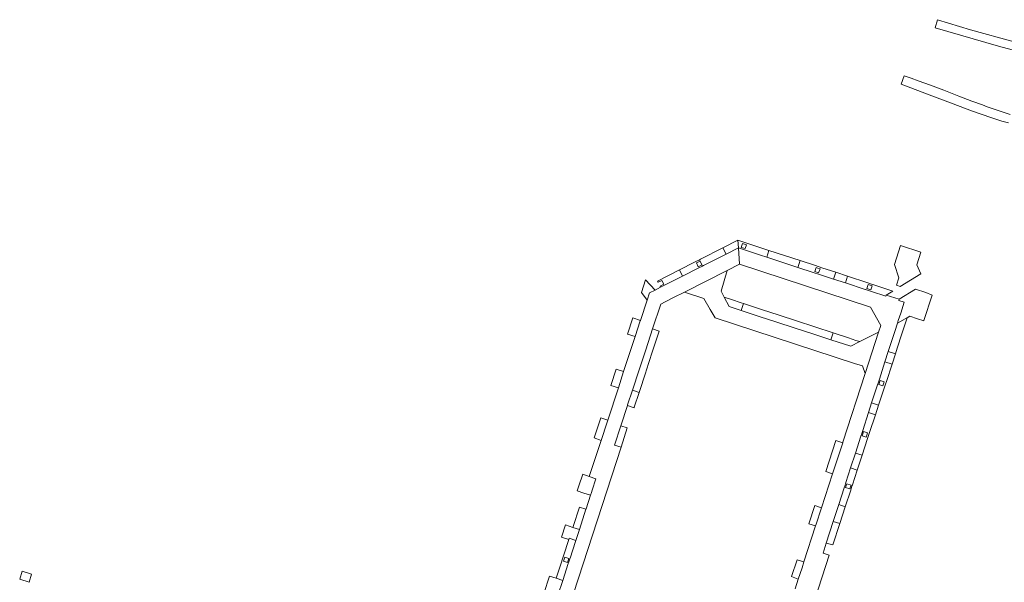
# Model space of a CAD drawing. Header units: metres. Extents: x 166325 to 190320, y 381923 to 404576.
# Tile 635 of 656: x 169155 to 169432, y 401402 to 401561. Entities that reach past the tile are written whole.
import ezdxf

# ---------------------------------------------------------------- set-up
doc = ezdxf.new("R2010")
doc.units = ezdxf.units.M
for name, color, linetype, lineweight in [('B-WE-VH-VERHARDING_ASFALT-GV', 8, 'Continuous', 18), ('B-WE-VH-VERHARDING_BETON-GV', 8, 'Continuous', 18), ('B-WE-VH-VERHARDING_BETONSTRAATSTEEN-GV', 8, 'Continuous', 18)]:
    doc.layers.add(name, color=color, linetype=linetype, lineweight=lineweight)

msp = doc.modelspace()

# ---------------------------------------------------------------- linework, layer by layer
at = {"layer": 'B-WE-VH-VERHARDING_ASFALT-GV', "flags": 128}
for points in [[(169434.322, 401554.285), (169421.992, 401557.733), (169412.784, 401560.533), (169412.13, 401558.286), (169429.884, 401553.122), (169435.184, 401551.674)], [(169433.142, 401533.944), (169431.182, 401534.562), (169426.696, 401536.053), (169425.39, 401536.573), (169422.415, 401537.646), (169418.759, 401539.069), (169414.515, 401540.735), (169410.814, 401542.122), (169407.328, 401543.348), (169405.298, 401544.081), (169403.367, 401544.753), (169402.574, 401542.391), (169411.141, 401539.15), (169417.159, 401536.892), (169422.298, 401534.954), (169428.052, 401532.953), (169430.861, 401532.054), (169432.665, 401531.531)]]:
    msp.add_lwpolyline(points, dxfattribs=at)
at = {"layer": 'B-WE-VH-VERHARDING_BETON-GV', "flags": 128}
msp.add_lwpolyline([(169158.022, 401404.789), (169155.385, 401405.575), (169154.706, 401403.297), (169157.342, 401402.511)], close=True, dxfattribs=at)
at = {"layer": 'B-WE-VH-VERHARDING_BETONSTRAATSTEEN-GV', "flags": 128}
for points in [[(169356.632, 401498.566), (169352.392, 401496.418), (169353.288, 401494.647), (169356.76, 401496.405)], [(169356.632, 401498.566), (169356.76, 401496.405), (169362.971, 401494.374), (169364.732, 401493.799), (169365.357, 401495.709), (169363.596, 401496.286)], [(169353.288, 401494.647), (169352.392, 401496.418), (169346.089, 401493.224), (169345.817, 401493.087), (169346.003, 401492.697), (169346.516, 401491.621), (169346.671, 401491.296), (169346.985, 401491.455)], [(169357.94, 401497.695), (169359.06, 401497.323), (169358.687, 401496.202), (169357.568, 401496.573)], [(169365.357, 401495.709), (169364.732, 401493.799), (169373.527, 401490.923), (169374.151, 401492.831)], [(169408.049, 401495.205), (169402.364, 401497.112), (169400.613, 401491.738), (169401.911, 401488.031), (169401.208, 401485.923), (169402.267, 401485.573), (169408.05, 401489.163), (169406.913, 401491.656)], [(169346.671, 401491.296), (169346.516, 401491.621), (169345.505, 401491.104), (169344.951, 401492.195), (169346.003, 401492.697), (169345.817, 401493.087), (169344.768, 401492.555), (169344.396, 401492.367), (169340.193, 401490.237), (169341.088, 401488.469), (169345.666, 401490.787)], [(169374.151, 401492.831), (169373.527, 401490.923), (169377.795, 401489.528), (169379.564, 401488.949), (169383.498, 401487.663), (169384.121, 401489.567), (169380.188, 401490.854), (169378.419, 401491.433)], [(169341.088, 401488.469), (169340.193, 401490.237), (169334.01, 401487.104), (169334.2, 401486.745), (169335.252, 401487.255), (169335.793, 401486.193), (169334.731, 401485.684), (169334.913, 401485.342)], [(169377.665, 401472.262), (169372.436, 401473.963), (169367.588, 401475.539), (169362.63, 401477.151), (169357.54, 401478.806), (169354.15, 401479.909), (169352.755, 401482.586), (169351.883, 401484.26), (169353.64, 401490.092), (169341.586, 401483.982), (169347.056, 401482.211), (169348.864, 401479.085), (169350.219, 401476.741), (169389.45, 401463.977), (169391.634, 401463.267), (169392.425, 401461.156), (169396.202, 401472.777), (169390.892, 401470.079), (169388.351, 401468.787), (169382.801, 401470.592)], [(169378.218, 401489.802), (169378.595, 401490.943), (169379.143, 401490.762), (169379.714, 401490.573), (169379.336, 401489.432)], [(169330.619, 401487.485), (169329.548, 401483.907), (169331.085, 401481.759), (169331.746, 401483.779), (169333.38, 401484.566)], [(169387.466, 401488.472), (169384.121, 401489.567), (169383.498, 401487.663), (169386.844, 401486.569)], [(169393.114, 401486.623), (169387.466, 401488.472), (169386.844, 401486.569), (169392.397, 401484.754), (169392.492, 401484.723), (169393.878, 401484.27), (169394.191, 401484.167), (169398.22, 401482.85), (169398.326, 401483.174), (169400.198, 401484.304), (169394.813, 401486.067), (169394.501, 401486.169)], [(169393.232, 401486.164), (169394.376, 401485.788), (169394, 401484.643), (169392.855, 401485.019)], [(169411.273, 401483.159), (169409.432, 401483.856), (169406.595, 401484.826), (169401.931, 401481.969), (169401.833, 401481.669), (169403.392, 401481.159), (169402.407, 401478.118), (169401.731, 401476.03), (169401.471, 401475.226), (169405.005, 401477.277), (169407.127, 401476.523), (169408.888, 401475.941), (169408.923, 401476.048)], [(169354.802, 401481.915), (169352.755, 401482.586), (169354.15, 401479.909), (169357.54, 401478.806), (169358.195, 401480.802), (169357.509, 401481.027)], [(169373.073, 401475.923), (169368.229, 401477.511), (169363.28, 401479.134), (169358.195, 401480.802), (169357.54, 401478.806), (169362.63, 401477.151), (169367.588, 401475.539), (169372.436, 401473.963), (169377.665, 401472.262), (169382.801, 401470.592), (169383.43, 401472.526), (169378.299, 401474.209)], [(169329.218, 401476.053), (169327.108, 401476.743), (169325.625, 401472.221), (169327.723, 401471.483), (169329.178, 401475.932)], [(169405.005, 401477.277), (169401.471, 401475.226), (169400.729, 401472.936), (169398.901, 401467.293), (169400.908, 401466.643), (169401.439, 401468.261), (169402.738, 401472.287), (169404.187, 401476.776)], [(169332.546, 401467.131), (169334.491, 401473.053), (169332.643, 401473.632), (169330.703, 401467.737), (169328.96, 401462.44), (169328.864, 401462.151), (169326.984, 401456.439), (169328.835, 401455.83), (169330.711, 401461.545), (169330.807, 401461.833)], [(169387.742, 401471.112), (169383.43, 401472.526), (169382.801, 401470.592), (169388.351, 401468.787), (169390.892, 401470.079), (169389.8, 401470.437)], [(169400.908, 401466.643), (169398.901, 401467.293), (169397.969, 401464.415), (169399.964, 401463.769)], [(169324.511, 401461.667), (169322.384, 401462.337), (169320.912, 401457.8), (169323.032, 401457.146)], [(169397.834, 401457.281), (169398.102, 401458.097), (169398.367, 401458.904), (169399.964, 401463.769), (169397.969, 401464.415), (169396.394, 401459.551), (169396.121, 401458.707), (169395.868, 401457.926), (169394.226, 401452.857), (169396.174, 401452.226)], [(169328.835, 401455.83), (169326.984, 401456.439), (169325.618, 401452.287), (169325.568, 401452.135), (169327.421, 401451.524), (169327.461, 401451.646)], [(169396.244, 401458.012), (169396.44, 401458.604), (169396.617, 401459.142), (169397.749, 401458.768), (169397.584, 401458.267), (169397.376, 401457.638)], [(169396.174, 401452.226), (169394.226, 401452.857), (169393.355, 401450.168), (169395.292, 401449.541)], [(169320.039, 401448.001), (169318.109, 401448.708), (169316.201, 401443.032), (169318.165, 401442.273), (169319.851, 401447.427)], [(169393.108, 401442.889), (169393.362, 401443.662), (169393.647, 401444.529), (169395.292, 401449.541), (169393.355, 401450.168), (169391.733, 401445.157), (169391.459, 401444.313), (169391.201, 401443.515), (169389.657, 401438.75), (169391.548, 401438.137)], [(169325.542, 401445.828), (169323.686, 401446.416), (169321.907, 401441.011), (169323.824, 401440.405)], [(169391.592, 401443.655), (169391.777, 401444.21), (169391.978, 401444.811), (169393.088, 401444.44), (169392.881, 401443.82), (169392.703, 401443.285)], [(169386.087, 401441.67), (169384.192, 401442.286), (169381.358, 401433.587), (169383.243, 401432.927)], [(169391.548, 401438.137), (169389.657, 401438.75), (169388.317, 401434.61), (169390.191, 401434.003)], [(169390.191, 401434.003), (169388.317, 401434.61), (169386.977, 401430.474), (169386.75, 401429.773), (169386.489, 401428.965), (169384.971, 401424.278), (169386.803, 401423.685), (169388.337, 401428.358), (169388.595, 401429.144), (169388.832, 401429.865)], [(169314.852, 401432.149), (169313.035, 401432.804), (169311.943, 401429.537), (169311.481, 401428.154), (169313.347, 401427.545), (169315.216, 401426.934), (169315.452, 401427.657), (169315.67, 401428.323), (169316.722, 401431.541)], [(169388.477, 401429.774), (169388.309, 401429.238), (169388.141, 401428.704), (169386.913, 401429.09), (169387.094, 401429.612), (169387.11, 401429.657), (169387.288, 401430.172)], [(169313.92, 401422.971), (169312.054, 401423.581), (169310.275, 401418.13), (169310.196, 401417.889), (169312.06, 401417.279)], [(169380.142, 401423.393), (169378.252, 401424.037), (169376.588, 401418.911), (169378.479, 401418.283), (169378.563, 401418.541)], [(169386.803, 401423.685), (169384.971, 401424.278), (169383.44, 401419.551), (169385.253, 401418.964)], [(169312.06, 401417.279), (169310.196, 401417.889), (169308.181, 401418.563), (169307.027, 401415.113), (169309.093, 401414.509), (169309.202, 401414.842), (169311.063, 401414.233)], [(169385.253, 401418.964), (169383.44, 401419.551), (169381.475, 401413.484), (169383.278, 401412.95)], [(169308.942, 401407.745), (169308.996, 401407.911), (169309.362, 401409.029), (169309.443, 401409.275), (169310.955, 401413.9), (169311.063, 401414.233), (169309.202, 401414.842), (169309.093, 401414.509), (169307.584, 401409.883), (169307.505, 401409.642), (169307.14, 401408.524), (169307.084, 401408.352), (169305.625, 401403.88), (169305.535, 401403.603), (169307.39, 401402.996)], [(169307.596, 401408.375), (169307.967, 401409.491), (169309.113, 401409.11), (169308.742, 401407.994)], [(169375.198, 401408.195), (169373.285, 401408.732), (169371.696, 401404.074), (169373.107, 401403.526), (169373.615, 401403.329), (169374.661, 401406.544)], [(169307.39, 401402.996), (169305.535, 401403.603), (169303.674, 401404.211), (169302.081, 401399.304), (169303.933, 401398.695), (169304.168, 401399.414), (169306.021, 401398.81)]]:
    msp.add_lwpolyline(points, close=True, dxfattribs=at)
for points in [[(169305.113, 401382.926), (169323.824, 401440.405), (169321.907, 401441.011), (169323.686, 401446.416), (169325.568, 401452.135), (169325.618, 401452.287), (169326.984, 401456.439), (169328.864, 401462.151), (169328.96, 401462.44), (169330.703, 401467.737), (169332.643, 401473.632), (169334.95, 401480.643), (169336.211, 401481.273), (169338.56, 401482.448), (169341.586, 401483.982), (169353.64, 401490.092), (169357.118, 401491.845), (169356.76, 401496.405), (169353.288, 401494.647), (169346.985, 401491.455), (169346.671, 401491.296), (169345.666, 401490.787), (169341.088, 401488.469), (169334.913, 401485.342), (169333.38, 401484.566), (169331.746, 401483.779), (169331.085, 401481.759), (169329.218, 401476.053), (169329.178, 401475.932), (169327.723, 401471.483), (169324.511, 401461.667), (169323.032, 401457.146), (169320.039, 401448.001), (169319.851, 401447.427), (169318.165, 401442.273), (169314.852, 401432.149), (169316.722, 401431.541), (169315.67, 401428.323), (169315.452, 401427.657), (169315.216, 401426.934), (169313.953, 401423.071), (169313.92, 401422.971), (169312.06, 401417.279), (169311.063, 401414.233), (169310.955, 401413.9), (169309.443, 401409.275), (169309.362, 401409.029), (169308.996, 401407.911), (169308.942, 401407.745), (169307.39, 401402.996), (169306.021, 401398.81)], [(169371.068, 401375.377), (169382.303, 401410.044), (169380.56, 401410.658), (169381.475, 401413.484), (169383.44, 401419.551), (169384.971, 401424.278), (169386.489, 401428.965), (169386.75, 401429.773), (169386.977, 401430.474), (169388.317, 401434.61), (169389.657, 401438.75), (169391.201, 401443.515), (169391.459, 401444.313), (169391.733, 401445.157), (169393.355, 401450.168), (169394.226, 401452.857), (169395.868, 401457.926), (169396.121, 401458.707), (169396.394, 401459.551), (169397.969, 401464.415), (169398.901, 401467.293), (169400.729, 401472.936), (169401.471, 401475.226), (169401.731, 401476.03), (169402.407, 401478.118), (169403.392, 401481.159), (169401.833, 401481.669), (169401.931, 401481.969), (169398.326, 401483.174), (169398.22, 401482.85), (169394.191, 401484.167), (169393.878, 401484.27), (169392.492, 401484.723), (169392.397, 401484.754), (169386.844, 401486.569), (169383.498, 401487.663), (169379.564, 401488.949), (169377.795, 401489.528), (169373.527, 401490.923), (169364.732, 401493.799), (169362.971, 401494.374), (169356.76, 401496.405), (169357.118, 401491.845), (169393.949, 401479.798), (169396.825, 401474.616), (169396.202, 401472.777), (169392.425, 401461.156), (169386.127, 401441.794), (169386.087, 401441.67), (169383.243, 401432.927), (169380.142, 401423.393), (169378.563, 401418.541), (169378.479, 401418.283), (169375.198, 401408.195), (169374.661, 401406.544), (169373.615, 401403.329), (169372.731, 401400.61)]]:
    msp.add_lwpolyline(points, dxfattribs=at)

doc.saveas('drawing.dxf')
